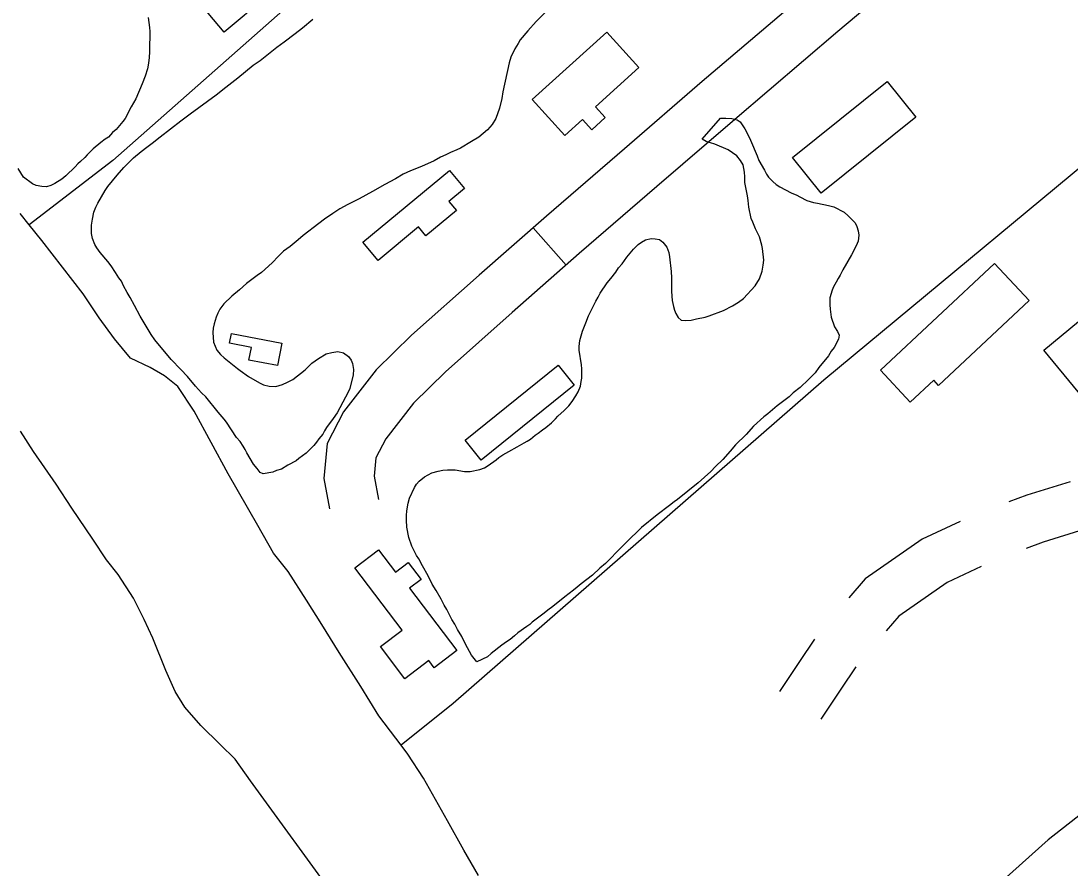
# Model space of a CAD drawing. Extents: x 3892998 to 3931244, y 278583 to 304547.
# Drawn here: x 3908786 to 3909418, y 288901 to 289411 of the extents above; entities that cross this region are included whole.
import ezdxf

# ---------------------------------------------------------------- set-up
doc = ezdxf.new("R2010")
doc.units = 0
for name, color, linetype in [('V-BLDG-OTLN', 7, 'Continuous'), ('V-ROAD-CNTR', 7, 'Continuous'), ('V-SITE-VEGE', 7, 'Continuous'), ('V-TOPO-SHOR', 7, 'Continuous')]:
    doc.layers.add(name, color=color, linetype=linetype)

msp = doc.modelspace()

# ---------------------------------------------------------------- linework, layer by layer
at = {"layer": 'V-BLDG-OTLN'}
for points in [[(3908908.73, 289404.12), (3908869.3, 289451.23), (3908894.57, 289472.38), (3908902.9, 289462.42), (3908908.12, 289466.79), (3908929.04, 289441.79), (3908924.23, 289437.77), (3908934.41, 289425.61)], [(3909094.37, 289363.65), (3909139.33, 289404.22), (3909158.6, 289382.87), (3909132.34, 289359.18), (3909138.2, 289352.68), (3909130.14, 289345.41), (3909124.56, 289351.59), (3909113.92, 289341.98)], [(3909325.23, 289352.98), (3909268.36, 289307.22), (3909251.06, 289328.72), (3909307.94, 289374.48)], [(3908992.41, 289277.58), (3909044.46, 289320.8), (3909053.49, 289309.94), (3909044.17, 289302.2), (3909048.64, 289296.82), (3909030.3, 289281.59), (3909025.93, 289286.85), (3909001.52, 289266.6)], [(3909446.58, 289159.05), (3909402.33, 289212.63), (3909480.08, 289276.83), (3909505.74, 289245.75), (3909475.42, 289220.72), (3909493.95, 289198.17)], [(3909304.01, 289200.55), (3909372.66, 289264.82), (3909393.58, 289242.48), (3909339.03, 289191.41), (3909336.08, 289194.56), (3909321.98, 289181.36)], [(3908913.24, 289222.67), (3908943.52, 289216.86), (3908940.93, 289203.33), (3908923.75, 289206.63), (3908925.21, 289214.23), (3908912.1, 289216.75)], [(3909053.91, 289158.37), (3909109.9, 289203.63), (3909119.65, 289191.57), (3909063.67, 289146.31)], [(3909048.9, 289031.79), (3909035.22, 289021.39), (3909031.97, 289025.67), (3909017.61, 289014.76), (3909002.92, 289034.08), (3909015.95, 289043.98), (3908987.45, 289081.48), (3909001.76, 289092.36), (3909011.91, 289079), (3909019.54, 289084.8), (3909027.39, 289074.47), (3909020.48, 289069.2)]]:
    msp.add_lwpolyline(points, close=True, dxfattribs=at)
at = {"layer": 'V-ROAD-CNTR'}
msp.add_line((3909114.71, 289263.82), (3909094.93, 289286.37), dxfattribs=at)
for points in [[(3909530.36, 289646.41), (3909492.46, 289616.85), (3909454.51, 289587.24), (3909387.64, 289534.27), (3909321.57, 289480.23), (3909258.91, 289427.52), (3909196.72, 289374.37), (3909149.79, 289333.93), (3909102.93, 289293.39), (3909062.29, 289257.74), (3909021.65, 289221.58), (3909000.44, 289200.73), (3908980.78, 289175.46), (3908970.83, 289156.34), (3908968.86, 289135.39), (3908972.35, 289117.02)], [(3909548.81, 289622.76), (3909510.91, 289593.19), (3909473.05, 289563.66), (3909406.45, 289510.9), (3909340.72, 289457.14), (3909278.31, 289404.63), (3909216.25, 289351.6), (3909169.4, 289311.22), (3909122.63, 289270.77), (3909082.15, 289235.26), (3909042.15, 289199.66), (3909022.89, 289180.73), (3909006.14, 289159.19), (3909000.15, 289147.69), (3908999.13, 289136.82), (3909001.83, 289122.62)], [(3909418.14, 289133.41), (3909392.14, 289125.35), (3909381.23, 289121.24)], [(3909352.03, 289109.47), (3909329.16, 289098.83), (3909294.85, 289074.85), (3909284.88, 289063.44)], [(3909427.02, 289104.76), (3909401.89, 289096.96), (3909391.81, 289093.17)], [(3909364.68, 289082.27), (3909344.19, 289072.74), (3909315.04, 289052.36), (3909307.46, 289043.69)], [(3909264.25, 289038.58), (3909255.23, 289025.04), (3909243.19, 289006.98)], [(3909289.21, 289021.94), (3909280.19, 289008.4), (3909268.15, 288990.34)]]:
    msp.add_lwpolyline(points, dxfattribs=at)
at = {"layer": 'V-SITE-VEGE'}
for points in [[(3909105.66, 289419.51), (3909096.78, 289410.62), (3909091.65, 289404.89), (3909087.11, 289399.56)], [(3908862.97, 289413.08), (3908863.96, 289406.96), (3908864.16, 289404.59), (3908864.16, 289400.05), (3908863.97, 289397.48), (3908863.97, 289392.35), (3908863.77, 289388.99), (3908863.38, 289387.02), (3908862.98, 289384.25), (3908862.59, 289382.08), (3908861.21, 289377.73), (3908859.44, 289372.99), (3908855.69, 289363.91), (3908852.92, 289359.17), (3908849.17, 289352.25), (3908847.79, 289350.28), (3908843.85, 289345.54), (3908841.67, 289343.76), (3908839.11, 289340.99), (3908837.14, 289339.61), (3908834.57, 289337.64), (3908830.03, 289333.88), (3908826.28, 289330.32), (3908824.9, 289328.74), (3908822.33, 289326.18), (3908820.75, 289324.79), (3908819.17, 289323.02), (3908813.45, 289317.68), (3908811.08, 289315.71), (3908806.93, 289312.94), (3908804.37, 289311.76), (3908801.8, 289310.96), (3908799.03, 289311.16), (3908795.68, 289311.75), (3908793.5, 289312.74), (3908787.98, 289316.88), (3908784.81, 289322.01)], [(3908920.35, 289154.82), (3908918.38, 289157.58), (3908916.2, 289159.95), (3908910.27, 289169.23), (3908908.89, 289171), (3908905.14, 289175.35), (3908897.83, 289184.62), (3908895.26, 289186.99), (3908891.5, 289190.94), (3908886.76, 289196.86), (3908882.81, 289201.01), (3908876.89, 289206.93), (3908867.01, 289218.77), (3908864.83, 289222.13), (3908858.31, 289233.18), (3908854.75, 289239.5), (3908852.19, 289244.44), (3908850.41, 289247.4), (3908848.23, 289251.35), (3908847.04, 289254.11), (3908845.47, 289256.28), (3908843.49, 289259.44), (3908840.72, 289263.39), (3908838.75, 289265.96), (3908834.2, 289271.48), (3908832.23, 289274.25), (3908831.04, 289276.22), (3908829.46, 289279.97), (3908828.87, 289282.93), (3908828.86, 289287.87), (3908829.46, 289291.62), (3908830.44, 289295.77), (3908831.62, 289298.73), (3908832.81, 289301.1), (3908837.15, 289308.81), (3908838.73, 289311.17), (3908844.45, 289318.09), (3908848.4, 289322.63), (3908854.32, 289328.56), (3908858.86, 289332.32), (3908862.22, 289334.88), (3908865.57, 289337.26), (3908870.31, 289341.21), (3908882.75, 289350.69), (3908888.27, 289355.04), (3908904.07, 289366.5), (3908909.79, 289371.04), (3908917.1, 289376.57), (3908926.37, 289384.28), (3908930.52, 289387.05), (3908940.58, 289395.15), (3908944.93, 289398.31), (3908951.64, 289403.44), (3908955.98, 289406.8), (3908962.3, 289411.94)], [(3909087.11, 289399.56), (3909085.92, 289397.38), (3909083.75, 289394.03), (3909081.39, 289389.09), (3909080.4, 289385.73), (3909076.65, 289368.15), (3909076.06, 289364.2), (3909074.68, 289358.47), (3909072.32, 289352.16), (3909070.15, 289348.6), (3909067.38, 289345.24), (3909062.25, 289340.9), (3909057.71, 289338.33), (3909051.2, 289334.37), (3909049.02, 289333.19), (3909045.08, 289331.61), (3909042.31, 289330.22), (3909039.15, 289328.84), (3909035.2, 289326.67), (3909027.7, 289323.31), (3909020.99, 289320.54), (3909016.65, 289318.56), (3909011.91, 289315.8), (3909005.59, 289312.43), (3908998.09, 289308.29), (3908990.19, 289303.74), (3908983.28, 289300.38), (3908978.54, 289297.81), (3908974.2, 289295.04), (3908969.27, 289291.49), (3908965.91, 289288.92), (3908956.43, 289281.61), (3908953.47, 289279.04), (3908948.54, 289275.09), (3908944.59, 289272.32), (3908941.63, 289269.16), (3908937.68, 289265.21), (3908931.36, 289259.48), (3908928.6, 289257.7), (3908925.44, 289255.13), (3908922.28, 289252.76), (3908918.14, 289249.01), (3908913.4, 289245.25), (3908908.66, 289240.51), (3908906.29, 289237.35), (3908904.92, 289234.98), (3908903.93, 289232.41), (3908902.75, 289228.47), (3908902.16, 289225.9), (3908901.96, 289223.33), (3908902.35, 289217.41), (3908904.33, 289212.67), (3908906.7, 289210.1), (3908908.88, 289207.93), (3908916.78, 289201.62), (3908918.55, 289200.43), (3908923.49, 289196.68), (3908930.01, 289192.93), (3908932.58, 289191.75), (3908935.94, 289190.96), (3908939.89, 289190.76), (3908944.03, 289191.95), (3908947, 289193.33), (3908950.15, 289194.91), (3908957.66, 289200.85), (3908961.6, 289204.79), (3908965.55, 289207.56), (3908970.29, 289210.33), (3908973.64, 289211.32), (3908977.2, 289211.91), (3908980.75, 289211.12), (3908983.71, 289208.75), (3908985.3, 289206.58), (3908986.09, 289204.61), (3908986.68, 289201.05), (3908986.49, 289197.7), (3908984.51, 289189.6), (3908983.33, 289187.03), (3908981.95, 289184.27), (3908976.82, 289174.98), (3908974.45, 289171.43), (3908970.51, 289166.09), (3908969.32, 289164.12), (3908968.33, 289162.14), (3908965.77, 289159.18), (3908964.39, 289157.21), (3908962.81, 289155.23), (3908958.27, 289150.69), (3908953.73, 289147.33), (3908952.15, 289145.94), (3908947.21, 289143.38), (3908943.27, 289141), (3908940.3, 289140.21), (3908938.13, 289139.22), (3908932.41, 289138.23), (3908930.43, 289139.02), (3908928.65, 289141.39), (3908926.48, 289143.96), (3908922.52, 289150.87), (3908921.54, 289152.84), (3908920.35, 289154.82)], [(3909102.42, 289165.96), (3909105.97, 289168.92), (3909108.34, 289171.29), (3909109.72, 289172.87), (3909113.47, 289176.23), (3909116.43, 289179.19), (3909118.4, 289181.76), (3909120.57, 289185.12), (3909121.96, 289187.49), (3909123.34, 289190.85), (3909123.73, 289193.81), (3909124.12, 289195.78), (3909124.12, 289201.31), (3909123.92, 289203.88), (3909122.54, 289212.57), (3909122.54, 289214.74), (3909122.93, 289218.49), (3909124.5, 289224.02), (3909126.68, 289229.16), (3909128.25, 289233.3), (3909132.6, 289242.19), (3909133.98, 289244.56), (3909135.16, 289246.93), (3909139.5, 289253.25), (3909141.67, 289255.82), (3909144.63, 289259.57), (3909146.21, 289262.14), (3909148.38, 289264.71), (3909151.34, 289268.66), (3909155.29, 289273.4), (3909158.05, 289276.37), (3909160.03, 289277.75), (3909162.59, 289279.13), (3909165.95, 289279.92), (3909168.32, 289279.73), (3909170.89, 289279.33), (3909173.06, 289277.75), (3909175.43, 289274.6), (3909176.62, 289271.44), (3909177.01, 289268.87), (3909178, 289259.98), (3909178.2, 289256.23), (3909178.21, 289247.94), (3909178.6, 289242.61), (3909179.4, 289238.85), (3909179.99, 289236.68), (3909180.78, 289234.71), (3909182.16, 289232.34), (3909183.94, 289230.76), (3909186.31, 289230.56), (3909190.06, 289230.77), (3909193.22, 289231.55), (3909198.55, 289232.54), (3909200.92, 289233.34), (3909209.41, 289236.5), (3909214.94, 289239.27), (3909218.49, 289241.44), (3909221.46, 289243.81), (3909228.56, 289251.32), (3909231.13, 289255.66), (3909232.7, 289260.21), (3909233.29, 289263.76), (3909233.69, 289266.92), (3909232.9, 289273.83), (3909232.5, 289275.81), (3909231.12, 289280.94), (3909228.74, 289285.68), (3909227.16, 289289.82), (3909226.17, 289292), (3909224.79, 289298.71), (3909224.39, 289302.86), (3909224, 289305.62), (3909222.41, 289313.52), (3909222.41, 289317.07), (3909222.21, 289319.84), (3909221.42, 289324.18), (3909219.64, 289326.95), (3909217.47, 289329.71), (3909212.33, 289333.26), (3909204.23, 289336.61), (3909199.1, 289338.39), (3909196.73, 289339.77), (3909207.78, 289352.41), (3909210.94, 289352.42), (3909214.5, 289352.22), (3909217.65, 289351.43), (3909219.43, 289350.05), (3909222.4, 289345.9), (3909223.39, 289344.13), (3909225.76, 289339.19), (3909229.71, 289329.71), (3909230.7, 289326.95), (3909234.25, 289321.03), (3909235.44, 289318.66), (3909236.63, 289316.88), (3909239.2, 289314.12), (3909241.17, 289312.35), (3909243.34, 289310.96), (3909250.26, 289307.41), (3909253.62, 289306.03), (3909255.39, 289305.04)], [(3909255.39, 289305.04), (3909259.74, 289302.87), (3909263.69, 289301.49), (3909266.06, 289301.1), (3909272.77, 289299.72), (3909275.93, 289298.93), (3909282.06, 289295.77), (3909284.62, 289293.6), (3909288.77, 289289.26), (3909289.76, 289287.09), (3909290.55, 289284.52), (3909290.95, 289281.95), (3909290.56, 289278.2), (3909289.37, 289275.44), (3909286.61, 289270.1), (3909281.28, 289261.02), (3909279.7, 289257.86), (3909278.52, 289255.88), (3909277.33, 289253.51), (3909275.76, 289250.74), (3909274.97, 289248.77), (3909273.59, 289244.23), (3909273.59, 289239.89), (3909273.79, 289237.32), (3909274.38, 289232.58), (3909276.36, 289226.65), (3909278.14, 289223.89), (3909279.12, 289221.72)], [(3909279.12, 289221.72), (3909278.73, 289219.35), (3909276.17, 289214.22), (3909274.39, 289212.04), (3909272.62, 289209.28), (3909266.89, 289202.16), (3909264.72, 289199), (3909260.58, 289195.05), (3909255.64, 289190.11), (3909251.5, 289186.95), (3909249.13, 289184.58), (3909241.82, 289179.05), (3909236.1, 289174.31), (3909233.73, 289172.53), (3909227.61, 289166.8), (3909223.07, 289161.86), (3909216.75, 289155.54), (3909213.6, 289151.79), (3909209.06, 289146.85), (3909204.71, 289142.5), (3909201.95, 289139.54), (3909194.25, 289132.82), (3909181.82, 289122.74), (3909179.84, 289121.36), (3909176.88, 289118.99), (3909169.58, 289113.46), (3909160.1, 289105.75), (3909150.82, 289096.86), (3909148.26, 289094.1), (3909138.39, 289084.22), (3909135.04, 289081.26), (3909130.69, 289077.1), (3909123.78, 289071.97), (3909121.42, 289069.99), (3909119.24, 289068.02), (3909113.91, 289064.07), (3909106.81, 289058.34), (3909103.65, 289055.96), (3909101.48, 289054.19), (3909094.37, 289048.85), (3909092.79, 289047.47), (3909091.01, 289046.28), (3909085.68, 289042.33), (3909083.71, 289040.55), (3909080.95, 289038.38), (3909078.77, 289036.99), (3909076.01, 289035.02), (3909069.5, 289029.89), (3909067.33, 289027.91), (3909061.01, 289024.94), (3909057.85, 289028.89), (3909055.28, 289033.43), (3909053.5, 289036.79), (3909051.92, 289040.14), (3909049.35, 289044.49), (3909047.77, 289047.65), (3909045.99, 289050.41), (3909044.01, 289053.96), (3909042.83, 289056.53), (3909041.25, 289059.1), (3909039.47, 289062.65), (3909036.5, 289067.98), (3909034.13, 289071.73), (3909031.76, 289076.66), (3909028.2, 289082.79), (3909026.03, 289086.93), (3909024.65, 289088.91), (3909021.88, 289094.63), (3909020.1, 289099.76), (3909018.91, 289106.09), (3909018.71, 289110.23), (3909018.71, 289112.99), (3909018.91, 289115.96), (3909019.7, 289120.5), (3909020.48, 289123.46), (3909023.44, 289129.98), (3909024.63, 289131.96), (3909026.21, 289133.73), (3909029.36, 289136.3), (3909033.9, 289138.67), (3909037.66, 289139.66), (3909040.42, 289140.26), (3909043.38, 289140.65), (3909047.92, 289140.46), (3909053.45, 289139.47), (3909057.01, 289139.48), (3909062.73, 289140.86), (3909065.5, 289141.85), (3909067.87, 289143.23), (3909072.6, 289146.59), (3909074.18, 289147.97), (3909076.55, 289149.55), (3909080.3, 289151.53), (3909085.24, 289154.49), (3909089.39, 289156.86), (3909091.36, 289157.85), (3909093.33, 289159.04), (3909096.1, 289161.41), (3909097.87, 289162.6), (3909100.44, 289164.57), (3909102.42, 289165.96)]]:
    msp.add_lwpolyline(points, dxfattribs=at)
at = {"layer": 'V-TOPO-SHOR'}
for points in [[(3909378.63, 289777.4), (3909209.97, 289640.7), (3908981.6, 289450.48), (3908841.79, 289326.9), (3908791.42, 289288.2)], [(3909608.29, 289474.19), (3909471.12, 289361.56), (3909269.98, 289194.57), (3909046.65, 288999.91), (3909015.45, 288974.66)], [(3909062.04, 288896.31), (3909053.18, 288911.46), (3909043.34, 288929.15), (3909028.77, 288954.92), (3909019.52, 288969.27), (3909015.45, 288974.66), (3909012.23, 288978.91), (3909002, 288992.48), (3908991.17, 289009.98), (3908977.98, 289030.63), (3908967.55, 289047.34), (3908958.49, 289062.09), (3908947.27, 289079.4), (3908938.61, 289090.41), (3908929.17, 289107.13), (3908911.25, 289138.2), (3908890.77, 289175.96), (3908880.93, 289190.71), (3908872.87, 289197.2), (3908864.21, 289202.11), (3908852.4, 289207.81), (3908842.76, 289219.41), (3908833.51, 289232.19), (3908823.86, 289246.55), (3908811.46, 289262.67), (3908799.06, 289278.6), (3908791.42, 289288.2), (3908786.07, 289294.92)], [(3909751.18, 289207.48), (3909599.06, 289069.77), (3909404.98, 288917.72), (3909244.4, 288773.75), (3909189.61, 288729.85)], [(3908976.59, 288881.72), (3908924.63, 288953.3), (3908915.38, 288966.28), (3908906.52, 288975.12), (3908894.71, 288986.53), (3908885.07, 288997.54), (3908879.36, 289006.98), (3908873.65, 289019.76), (3908865.97, 289039.23), (3908860.66, 289050.44), (3908854.16, 289063.23), (3908844.91, 289077.58), (3908838.02, 289086.43), (3908829.75, 289098.82), (3908817.15, 289117.5), (3908807.7, 289131.86), (3908793.93, 289151.52), (3908786.25, 289163.91)]]:
    msp.add_lwpolyline(points, dxfattribs=at)

doc.saveas('drawing.dxf')
